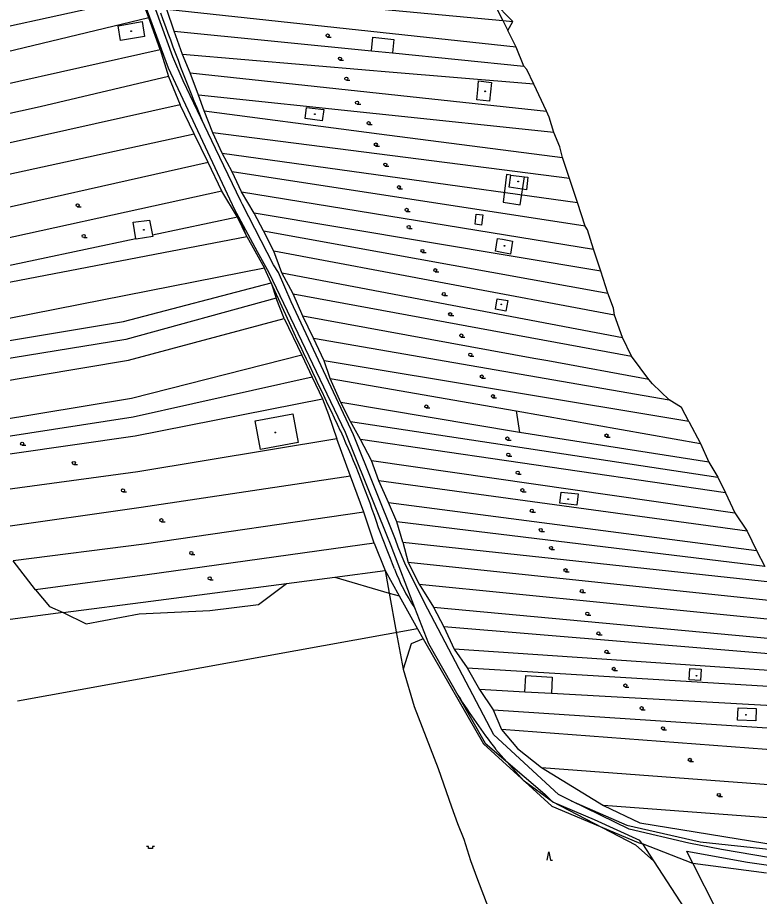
# Model space of a CAD drawing. Extents: x -596024 to -594475, y -1163820 to -1161957.
# Drawn here: x -595721.4 to -595541, y -1163393.4 to -1163179.9 of the extents above; entities that cross this region are included whole.
import ezdxf

# ---------------------------------------------------------------- set-up
doc = ezdxf.new("R2010")
doc.units = 0
for name, color, linetype in [('Level 11', 7, 'Continuous'), ('Level 35', 7, 'Continuous'), ('Level 36', 7, 'Continuous'), ('Level 39', 7, 'Continuous'), ('Level 51', 7, 'Continuous'), ('Level 52', 7, 'Continuous'), ('Level 54', 7, 'Continuous')]:
    doc.layers.add(name, color=color, linetype=linetype)

msp = doc.modelspace()

# ---------------------------------------------------------------- linework, layer by layer
at = {"layer": 'Level 11'}
for points in [[(-595635.32, -1163187.93), (-595635, -1163184.65), (-595629.93, -1163185.15), (-595630.26, -1163188.43)], [(-595601.46, -1163218.12), (-595602.49, -1163217.98), (-595603.33, -1163224.75), (-595599.16, -1163225.36), (-595598.16, -1163218.56)], [(-595665.63, -1163233.08), (-595667.68, -1163228.31)], [(-595654.89, -1163254.97), (-595659.73, -1163244.35)], [(-595624.14, -1163328.42), (-595721.38, -1163346.03)], [(-595598.06, -1163343.77), (-595597.84, -1163339.77), (-595591.38, -1163340.13), (-595591.6, -1163344.12)], [(-595566.79, -1163384.8), (-595571.03, -1163380.96), (-595591.32, -1163370.43), (-595598.18, -1163365.45), (-595605.17, -1163357.62)]]:
    msp.add_lwpolyline(points, dxfattribs=at)
for centre, radius, start, end in [((-595225.01, -1163015.1), 489.75, 199.5121, 202.8055), ((-612066.48, -1171062.81), 18174.23, 25.354193, 25.442837), ((-595849.56, -1163374.98), 227.35, 18.2283, 24.5902), ((-596090.25, -1163487.07), 492.01, 20.6114, 21.862), ((-595589.39, -1163298.88), 43.03, 200.3837, 214.492), ((-595472.93, -1163255.11), 167.32, 212.3035, 217.7804)]:
    msp.add_arc(centre, radius, start, end, dxfattribs=at)
at = {"layer": 'Level 35'}
msp.add_lwpolyline([(-595688.05, -1163381.33), (-595688.55, -1163381.33), (-595688.55, -1163381.83), (-595689.55, -1163381.83), (-595689.55, -1163381.33), (-595690.05, -1163381.33)], dxfattribs=at)
at = {"layer": 'Level 36'}
for p, q in [((-595646.01, -1163184.59), (-595645.14, -1163184.59)), ((-595643, -1163190.2), (-595642.12, -1163190.2)), ((-595641.44, -1163195.07), (-595640.57, -1163195.07)), ((-595638.84, -1163200.89), (-595637.96, -1163200.89)), ((-595636.04, -1163205.88), (-595635.16, -1163205.88)), ((-595634.27, -1163211.07), (-595633.39, -1163211.07)), ((-595631.99, -1163215.95), (-595631.11, -1163215.95)), ((-595628.67, -1163221.45), (-595627.8, -1163221.45)), ((-595706.77, -1163225.84), (-595705.89, -1163225.84)), ((-595626.8, -1163226.96), (-595625.93, -1163226.96)), ((-595626.28, -1163231.11), (-595625.41, -1163231.11)), ((-595705.31, -1163233.32), (-595704.43, -1163233.32)), ((-595622.95, -1163236.93), (-595622.07, -1163236.93)), ((-595619.84, -1163241.61), (-595618.96, -1163241.61)), ((-595617.76, -1163247.43), (-595616.89, -1163247.43)), ((-595616.2, -1163252.3), (-595615.32, -1163252.3)), ((-595613.5, -1163257.5), (-595612.62, -1163257.5)), ((-595611.32, -1163262.18), (-595610.45, -1163262.18)), ((-595608.52, -1163267.46), (-595607.64, -1163267.46)), ((-595605.82, -1163272.25), (-595604.95, -1163272.25)), ((-595622.02, -1163274.73), (-595621.14, -1163274.73)), ((-595578.19, -1163281.8), (-595577.32, -1163281.8)), ((-595720.27, -1163283.8), (-595719.39, -1163283.8)), ((-595602.29, -1163282.52), (-595601.41, -1163282.52)), ((-595602.08, -1163286.48), (-595601.2, -1163286.48)), ((-595707.7, -1163288.46), (-595706.82, -1163288.46)), ((-595599.79, -1163290.84), (-595598.91, -1163290.84)), ((-595695.76, -1163295.11), (-595694.89, -1163295.11)), ((-595598.65, -1163295.09), (-595597.77, -1163295.09)), ((-595596.37, -1163300.07), (-595595.5, -1163300.07)), ((-595686.41, -1163302.39), (-595685.53, -1163302.39)), ((-595594.18, -1163304.75), (-595593.3, -1163304.75)), ((-595591.69, -1163309.11), (-595590.82, -1163309.11)), ((-595679.14, -1163310.38), (-595678.27, -1163310.38)), ((-595588.16, -1163314.52), (-595587.28, -1163314.52)), ((-595674.67, -1163316.5), (-595673.8, -1163316.5)), ((-595584.21, -1163319.61), (-595583.34, -1163319.61)), ((-595582.86, -1163325.11), (-595581.98, -1163325.11)), ((-595580.16, -1163329.89), (-595579.28, -1163329.89)), ((-595578.19, -1163334.36), (-595577.32, -1163334.36)), ((-595576.43, -1163338.5), (-595575.55, -1163338.5)), ((-595573.62, -1163342.55), (-595572.75, -1163342.55)), ((-595569.67, -1163348.07), (-595568.8, -1163348.07)), ((-595564.48, -1163352.95), (-595563.61, -1163352.95)), ((-595557.94, -1163360.62), (-595557.07, -1163360.62)), ((-595550.88, -1163369.14), (-595550, -1163369.14))]:
    msp.add_line(p, q, dxfattribs=at)
msp.add_lwpolyline([(-595592.59, -1163384.6), (-595592.21, -1163382.6), (-595591.84, -1163384.6), (-595591.34, -1163384.6)], dxfattribs=at)
for centre in [(-595646.01, -1163184.21), (-595643, -1163189.82), (-595641.44, -1163194.7), (-595638.84, -1163200.52), (-595636.04, -1163205.5), (-595634.27, -1163210.7), (-595631.99, -1163215.58), (-595628.67, -1163221.08), (-595706.77, -1163225.46), (-595626.8, -1163226.59), (-595626.28, -1163230.74), (-595705.31, -1163232.94), (-595622.95, -1163236.56), (-595619.84, -1163241.23), (-595617.76, -1163247.05), (-595616.2, -1163251.93), (-595613.5, -1163257.12), (-595611.32, -1163261.8), (-595608.52, -1163267.09), (-595605.82, -1163271.87), (-595622.02, -1163274.36), (-595602.29, -1163282.15), (-595578.19, -1163281.42), (-595720.27, -1163283.42), (-595602.08, -1163286.1), (-595707.7, -1163288.09), (-595599.79, -1163290.46), (-595695.76, -1163294.74), (-595598.65, -1163294.72), (-595596.37, -1163299.7), (-595686.41, -1163302.01), (-595594.18, -1163304.38), (-595679.14, -1163310), (-595591.69, -1163308.74), (-595588.16, -1163314.14), (-595674.67, -1163316.13), (-595584.21, -1163319.23), (-595582.86, -1163324.73), (-595580.16, -1163329.51), (-595578.19, -1163333.98), (-595576.43, -1163338.13), (-595573.62, -1163342.18), (-595569.67, -1163347.69), (-595564.48, -1163352.57), (-595557.94, -1163360.25), (-595550.88, -1163368.77)]:
    msp.add_circle(centre, 0.375, dxfattribs=at)
at = {"layer": 'Level 39'}
for centre, radius in [((-595693.77, -1163183.17), 0.09), ((-595693.77, -1163183.17), 0.0398), ((-595607.71, -1163197.78), 0.09), ((-595607.71, -1163197.78), 0.0398), ((-595649.1, -1163203.35), 0.09), ((-595649.1, -1163203.35), 0.0398), ((-595599.68, -1163219.69), 0.09), ((-595599.68, -1163219.69), 0.0398), ((-595690.67, -1163231.45), 0.09), ((-595690.67, -1163231.45), 0.0398), ((-595603.01, -1163235.31), 0.09), ((-595603.01, -1163235.31), 0.0398), ((-595603.77, -1163249.56), 0.09), ((-595603.77, -1163249.56), 0.0398), ((-595658.72, -1163280.71), 0.09), ((-595658.72, -1163280.71), 0.0398), ((-595587.54, -1163296.89), 0.09), ((-595587.54, -1163296.89), 0.0398), ((-595556.32, -1163339.81), 0.09), ((-595556.32, -1163339.81), 0.0398), ((-595544.3, -1163349.31), 0.09), ((-595544.3, -1163349.31), 0.0398)]:
    msp.add_circle(centre, radius, dxfattribs=at)
at = {"layer": 'Level 51'}
for points in [[(-595686.83, -1163172.82), (-595649.19, -1163176.32), (-595639.01, -1163177.27), (-595603.37, -1163180.58)], [(-595775.15, -1163191.94), (-595746.26, -1163186.9), (-595691.33, -1163174.78)], [(-595689.49, -1163179.9), (-595691.33, -1163174.78)], [(-595601.01, -1163180.8), (-595605.75, -1163175.97)], [(-595683.29, -1163183.13), (-595685.12, -1163177.89)], [(-595600.19, -1163187.08), (-595685.12, -1163177.89)], [(-595689.49, -1163179.9), (-595745.79, -1163193.43), (-595780.1, -1163199.3), (-595788.73, -1163200.93)], [(-595686.71, -1163187.64), (-595689.49, -1163179.9)], [(-595603.37, -1163180.58), (-595601.01, -1163180.8)], [(-595602.19, -1163183.01), (-595601.01, -1163180.8)], [(-595681.3, -1163188.87), (-595683.29, -1163183.13)], [(-595683.29, -1163183.13), (-595635.32, -1163187.93), (-595630.26, -1163188.43), (-595598.29, -1163191.63)], [(-595600.19, -1163187.08), (-595602.19, -1163183.01)], [(-595803.97, -1163210.73), (-595779.29, -1163207.13), (-595745.41, -1163200.72), (-595686.71, -1163187.64)], [(-595686.71, -1163187.64), (-595684.65, -1163194.14)], [(-595598.29, -1163191.63), (-595600.19, -1163187.08)], [(-595679.42, -1163193.3), (-595681.3, -1163188.87)], [(-595595.87, -1163196.08), (-595631.98, -1163193.03), (-595635.83, -1163192.71), (-595681.3, -1163188.87)], [(-595595.87, -1163196.08), (-595597.57, -1163192.49), (-595598.29, -1163191.63)], [(-595684.65, -1163194.14), (-595715.88, -1163201.56), (-595744.66, -1163207.83), (-595778.51, -1163214.09), (-595803.46, -1163217.25), (-595813.11, -1163217.06)], [(-595684.65, -1163194.14), (-595681.87, -1163201.08)], [(-595677.43, -1163198.7), (-595679.42, -1163193.3)], [(-595679.42, -1163193.3), (-595592.81, -1163202.58)], [(-595592.81, -1163202.58), (-595595.87, -1163196.08)], [(-595675.99, -1163202.55), (-595677.43, -1163198.7)], [(-595590.97, -1163207.82), (-595677.43, -1163198.7)], [(-595681.87, -1163201.08), (-595743.92, -1163214.93), (-595777.72, -1163221.04), (-595779.31, -1163221.24)], [(-595678.46, -1163208.15), (-595681.87, -1163201.08)], [(-595673.91, -1163207.9), (-595675.99, -1163202.55)], [(-595675.99, -1163202.55), (-595636.58, -1163207.68), (-595633.46, -1163208.09), (-595588.93, -1163213.88)], [(-595590.97, -1163207.82), (-595592.11, -1163204.07), (-595592.81, -1163202.58)], [(-595778.15, -1163228.18), (-595776.87, -1163228.06), (-595742.94, -1163222.14), (-595678.46, -1163208.15)], [(-595675.06, -1163215.07), (-595678.46, -1163208.15)], [(-595587.19, -1163218.99), (-595673.91, -1163207.9)], [(-595671.63, -1163212.8), (-595673.91, -1163207.9)], [(-595589.56, -1163211.26), (-595590.97, -1163207.82)], [(-595588.93, -1163213.88), (-595589.56, -1163211.26)], [(-595671.63, -1163212.8), (-595585.26, -1163224.77)], [(-595669.24, -1163217.36), (-595671.63, -1163212.8)], [(-595587.19, -1163218.99), (-595588.93, -1163213.88)], [(-595675.06, -1163215.07), (-595739.19, -1163229.51)], [(-595671.73, -1163222.03), (-595675.06, -1163215.07)], [(-595666.92, -1163222.22), (-595669.24, -1163217.36)], [(-595583.38, -1163230.54), (-595669.24, -1163217.36)], [(-595585.26, -1163224.77), (-595587.19, -1163218.99)], [(-595671.73, -1163222.03), (-595738.99, -1163236.77)], [(-595667.91, -1163228.35), (-595671.73, -1163222.03)], [(-595666.92, -1163222.22), (-595581.35, -1163236.18)], [(-595663.83, -1163227.41), (-595666.92, -1163222.22)], [(-595583.38, -1163230.54), (-595585.26, -1163224.77)], [(-595667.91, -1163228.35), (-595688.59, -1163232.74)], [(-595665.63, -1163233.08), (-595667.91, -1163228.35)], [(-595579.6, -1163241.5), (-595663.83, -1163227.41)], [(-595661.6, -1163231.72), (-595663.83, -1163227.41)], [(-595581.35, -1163236.18), (-595582.85, -1163231.46), (-595583.38, -1163230.54)], [(-595919.85, -1163248.38), (-595826.47, -1163255.26), (-595799.73, -1163254.93), (-595774.4, -1163253.15), (-595741.25, -1163247.54), (-595665.63, -1163233.08)], [(-595665.63, -1163233.08), (-595661.36, -1163240.73)], [(-595659.11, -1163236.59), (-595661.6, -1163231.72)], [(-595661.6, -1163231.72), (-595577.89, -1163246.83)], [(-595692.59, -1163233.59), (-595741.65, -1163244.01), (-595747.69, -1163244.89)], [(-595657.13, -1163241.93), (-595659.11, -1163236.59)], [(-595576.23, -1163252.16), (-595659.11, -1163236.59)], [(-595579.6, -1163241.5), (-595581.35, -1163236.18)], [(-595661.36, -1163240.73), (-595740.36, -1163256.28), (-595773.23, -1163261.51), (-595783.78, -1163262.15), (-595794.06, -1163262.77), (-595825.25, -1163264.65), (-595920.21, -1163258.97)], [(-595659.73, -1163244.35), (-595661.36, -1163240.73)], [(-595577.89, -1163246.83), (-595579.6, -1163241.5)], [(-595654.41, -1163246.96), (-595657.13, -1163241.93)], [(-595657.13, -1163241.93), (-595574.34, -1163257.62)], [(-595804.01, -1163268.25), (-595772.83, -1163266.06), (-595739.93, -1163261.11), (-595695.6, -1163253.73), (-595659.73, -1163244.35)], [(-595659.73, -1163244.35), (-595658.54, -1163248.02)], [(-595658.54, -1163248.02), (-595695.09, -1163258.13), (-595739.48, -1163265.3), (-595772.41, -1163270.66), (-595777.58, -1163271.05)], [(-595656.6, -1163252.96), (-595658.54, -1163248.02)], [(-595652, -1163252.4), (-595654.41, -1163246.96)], [(-595654.41, -1163246.96), (-595572.12, -1163262.14)], [(-595576.23, -1163252.16), (-595576.47, -1163250.5), (-595577.89, -1163246.83)], [(-595574.34, -1163257.62), (-595576.23, -1163252.16)], [(-595776.9, -1163275.6), (-595738.91, -1163270.6), (-595694.38, -1163263.11), (-595656.6, -1163252.96)], [(-595656.6, -1163252.96), (-595652.29, -1163261.91)], [(-595649.43, -1163257.78), (-595652, -1163252.4)], [(-595567.89, -1163267.83), (-595592.48, -1163263.32), (-595595.88, -1163262.7), (-595652, -1163252.4)], [(-595646.85, -1163263.29), (-595649.43, -1163257.78)], [(-595649.43, -1163257.78), (-595563, -1163272.79)], [(-595572.12, -1163262.14), (-595574.34, -1163257.62)], [(-595652.29, -1163261.91), (-595693.66, -1163272.41), (-595738.31, -1163279.77), (-595771.03, -1163284.16)], [(-595652.29, -1163261.91), (-595649.76, -1163267.23)], [(-595567.89, -1163267.83), (-595572.12, -1163262.14)], [(-595558.16, -1163277.99), (-595646.85, -1163263.29)], [(-595645.38, -1163267.56), (-595646.85, -1163263.29)], [(-595649.76, -1163267.23), (-595693.24, -1163276.98), (-595737.87, -1163283.82), (-595772.87, -1163288.86), (-595791.01, -1163290.53)], [(-595649.76, -1163267.23), (-595647.23, -1163272.55)], [(-595642.78, -1163273.37), (-595645.38, -1163267.56)], [(-595645.38, -1163267.56), (-595600.18, -1163275.46)], [(-595566.98, -1163268.91), (-595567.89, -1163267.83)], [(-595566.98, -1163268.91), (-595563, -1163272.79)], [(-595759.43, -1163291.29), (-595737.43, -1163287.87), (-595692.82, -1163281.54), (-595647.23, -1163272.55)], [(-595647.23, -1163272.55), (-595645.78, -1163276.33), (-595643.76, -1163282.23)], [(-595599.35, -1163280.73), (-595642.78, -1163273.37)], [(-595640.46, -1163278.03), (-595642.78, -1163273.37)], [(-595558.16, -1163277.99), (-595559.98, -1163274.59), (-595563, -1163272.79)], [(-595600.18, -1163275.46), (-595555.36, -1163283.38)], [(-595600.18, -1163275.46), (-595599.35, -1163280.73)], [(-595638.03, -1163282.43), (-595640.46, -1163278.03)], [(-595640.46, -1163278.03), (-595551.15, -1163291.58)], [(-595558.16, -1163277.99), (-595555.36, -1163283.38)], [(-595643.76, -1163282.23), (-595692.14, -1163290.25), (-595737.03, -1163296.33), (-595754.44, -1163298.96)], [(-595640.41, -1163291.29), (-595643.76, -1163282.23)], [(-595553.29, -1163287.88), (-595599.35, -1163280.73)], [(-595635.33, -1163287.47), (-595638.03, -1163282.43)], [(-595549.25, -1163295.37), (-595638.03, -1163282.43)], [(-595555.36, -1163283.38), (-595553.29, -1163287.88)], [(-595633.52, -1163292.47), (-595635.33, -1163287.47)], [(-595635.33, -1163287.47), (-595547.02, -1163300.19)], [(-595553.29, -1163287.88), (-595551.15, -1163291.58)], [(-595640.41, -1163291.29), (-595691.35, -1163298.9), (-595726.64, -1163303.95)], [(-595637.21, -1163300.06), (-595640.41, -1163291.29)], [(-595631.17, -1163297.72), (-595633.52, -1163292.47)], [(-595543.97, -1163304.67), (-595633.52, -1163292.47)], [(-595551.15, -1163291.58), (-595549.25, -1163295.37)], [(-595549.25, -1163295.37), (-595547.02, -1163300.19)], [(-595631.17, -1163297.72), (-595541.71, -1163309.39)], [(-595629.18, -1163302.43), (-595631.17, -1163297.72)], [(-595637.21, -1163300.06), (-595690.62, -1163307.84), (-595722.45, -1163311.9)], [(-595634.65, -1163307.58), (-595637.21, -1163300.06)], [(-595547.02, -1163300.19), (-595543.97, -1163304.67)], [(-595627.73, -1163307.34), (-595629.18, -1163302.43)], [(-595539.69, -1163313.25), (-595629.18, -1163302.43)], [(-595543.97, -1163304.67), (-595541.71, -1163309.39)], [(-595634.65, -1163307.58), (-595689.86, -1163315.27), (-595717, -1163318.9)], [(-595634.65, -1163307.58), (-595631.99, -1163314.26)], [(-595627.73, -1163307.34), (-595626.38, -1163312.31)], [(-595627.73, -1163307.34), (-595537.56, -1163317.08)], [(-595541.71, -1163309.39), (-595539.69, -1163313.25)], [(-595717, -1163318.9), (-595722.45, -1163311.9)], [(-595644.21, -1163315.87), (-595631.99, -1163314.26)], [(-595631.99, -1163314.26), (-595631.02, -1163319.71)], [(-595631.99, -1163314.26), (-595628.57, -1163320.42)], [(-595626.38, -1163312.31), (-595623.76, -1163317.53)], [(-595534.96, -1163321.93), (-595626.38, -1163312.31)], [(-595656.01, -1163317.4), (-595644.21, -1163315.87)], [(-595710.29, -1163324.45), (-595689.01, -1163321.66), (-595656.01, -1163317.4)], [(-595623.76, -1163317.53), (-595532.62, -1163326.66)], [(-595623.76, -1163317.53), (-595620.3, -1163323.15)], [(-595717, -1163318.9), (-595713.61, -1163322.98), (-595710.29, -1163324.45)], [(-595631.02, -1163319.71), (-595629.34, -1163329.14)], [(-595628.57, -1163320.42), (-595624.14, -1163328.42), (-595622.81, -1163330.82)], [(-595710.29, -1163324.45), (-595734.25, -1163327.58), (-595757.91, -1163330.91)], [(-595620.3, -1163323.15), (-595530.24, -1163331.46)], [(-595620.3, -1163323.15), (-595617.76, -1163327.92)], [(-595629.34, -1163329.14), (-595627.63, -1163338.19)], [(-595527.99, -1163335.37), (-595617.76, -1163327.92)], [(-595617.76, -1163327.92), (-595615.23, -1163333.35)], [(-595622.81, -1163330.82), (-595622.47, -1163331.43), (-595608.09, -1163356.36), (-595591.53, -1163371.55), (-595570.47, -1163380.31), (-595569.47, -1163380.7)], [(-595525.5, -1163339.41), (-595615.23, -1163333.35)], [(-595615.23, -1163333.35), (-595612.09, -1163337.92)], [(-595627.63, -1163338.19), (-595624.92, -1163347.31)], [(-595612.09, -1163337.92), (-595609.04, -1163343.16)], [(-595612.09, -1163337.92), (-595522.91, -1163343.35)], [(-595609.04, -1163343.16), (-595605.78, -1163348.11)], [(-595520.38, -1163348.06), (-595591.6, -1163344.12), (-595598.06, -1163343.77), (-595609.04, -1163343.16)], [(-595624.92, -1163347.31), (-595619.16, -1163362.35)], [(-595605.78, -1163348.11), (-595516.96, -1163353.94)], [(-595605.78, -1163348.11), (-595603.75, -1163352.89)], [(-595603.75, -1163352.89), (-595599.87, -1163357.47), (-595593.99, -1163362.13)], [(-595513.54, -1163359.67), (-595603.75, -1163352.89)], [(-595619.16, -1163362.35), (-595615.88, -1163371.68)], [(-595593.99, -1163362.13), (-595578.89, -1163371.39)], [(-595593.99, -1163362.13), (-595508.46, -1163368.49)], [(-595615.88, -1163371.68), (-595614.46, -1163375.76)], [(-595578.89, -1163371.39), (-595570.13, -1163375.53), (-595522.75, -1163383.22), (-595489.45, -1163400.31)], [(-595503.37, -1163377.01), (-595578.89, -1163371.39)], [(-595614.46, -1163375.76), (-595612.85, -1163379.57)], [(-595612.85, -1163379.57), (-595611.3, -1163384.71)], [(-595557.23, -1163385.42), (-595569.47, -1163380.7)], [(-595611.3, -1163384.71), (-595609.55, -1163389.32)], [(-595539.32, -1163387.81), (-595557.23, -1163385.42)], [(-595557.23, -1163385.42), (-595551.6, -1163396.46), (-595545.86, -1163402.14)], [(-595609.55, -1163389.32), (-595605.97, -1163398.63)]]:
    msp.add_lwpolyline(points, dxfattribs=at)
at = {"layer": 'Level 52'}
for points in [[(-595696.91, -1163181.87), (-595691.11, -1163180.83)], [(-595691.11, -1163180.83), (-595690.49, -1163184.45)], [(-595696.34, -1163185.43), (-595696.91, -1163181.87)], [(-595690.49, -1163184.45), (-595696.34, -1163185.43)], [(-595609.52, -1163197.42), (-595609.32, -1163195.22)], [(-595609.32, -1163195.22), (-595606.14, -1163195.61)], [(-595606.14, -1163195.61), (-595606.61, -1163200.2)], [(-595609.75, -1163199.85), (-595609.52, -1163197.42)], [(-595606.61, -1163200.2), (-595609.75, -1163199.85)], [(-595651.47, -1163204.4), (-595651.13, -1163201.68)], [(-595651.13, -1163201.68), (-595646.96, -1163202.22)], [(-595646.96, -1163202.22), (-595647.3, -1163204.93)], [(-595647.3, -1163204.93), (-595651.47, -1163204.4)], [(-595601.83, -1163221.1), (-595601.46, -1163218.12)], [(-595601.46, -1163218.12), (-595598.16, -1163218.56), (-595597.3, -1163218.68)], [(-595597.3, -1163218.68), (-595597.68, -1163221.71)], [(-595597.68, -1163221.71), (-595601.83, -1163221.1)], [(-595693.24, -1163229.59), (-595689.3, -1163229.07)], [(-595692.59, -1163233.59), (-595693.24, -1163229.59)], [(-595689.3, -1163229.07), (-595688.59, -1163232.74)], [(-595688.53, -1163233.1), (-595692.56, -1163233.73)], [(-595688.59, -1163232.74), (-595688.53, -1163233.1)], [(-595692.56, -1163233.73), (-595692.59, -1163233.59)], [(-595605.22, -1163236.62), (-595604.7, -1163233.51)], [(-595604.7, -1163233.51), (-595603.49, -1163233.74)], [(-595603.49, -1163233.74), (-595601.02, -1163234.22)], [(-595601.02, -1163234.22), (-595601.54, -1163237.33)], [(-595604.09, -1163236.84), (-595605.22, -1163236.62)], [(-595601.54, -1163237.33), (-595604.09, -1163236.84)], [(-595605.17, -1163250.75), (-595604.79, -1163248.21)], [(-595604.79, -1163248.21), (-595602.16, -1163248.6)], [(-595602.16, -1163248.6), (-595602.68, -1163251.21)], [(-595602.68, -1163251.21), (-595605.17, -1163250.75)], [(-595663.61, -1163277.84), (-595654.42, -1163276.16)], [(-595662.34, -1163284.8), (-595663.61, -1163277.84)], [(-595654.42, -1163276.16), (-595653.15, -1163283.12)], [(-595653.15, -1163283.12), (-595662.34, -1163284.8)], [(-595589.56, -1163297.9), (-595589.24, -1163295.16)], [(-595589.24, -1163295.16), (-595585.1, -1163295.64)], [(-595585.1, -1163295.64), (-595585.41, -1163298.38)], [(-595585.41, -1163298.38), (-595589.56, -1163297.9)], [(-595558.09, -1163340.81), (-595557.93, -1163338.09)], [(-595557.93, -1163338.09), (-595555.2, -1163338.25)], [(-595555.2, -1163338.25), (-595555.36, -1163340.96)], [(-595555.36, -1163340.96), (-595558.09, -1163340.81)], [(-595546.34, -1163350.6), (-595546.22, -1163347.6)], [(-595546.22, -1163347.6), (-595541.78, -1163347.77)], [(-595541.78, -1163347.77), (-595541.89, -1163350.76)], [(-595541.89, -1163350.76), (-595546.34, -1163350.6)]]:
    msp.add_lwpolyline(points, dxfattribs=at)
at = {"layer": 'Level 54'}
for points in [[(-595701.82, -1163145.84), (-595684.79, -1163192.09)], [(-595683.61, -1163189.41), (-595699.47, -1163145.69)], [(-595605.75, -1163175.97), (-595603.37, -1163180.58)], [(-595603.37, -1163180.58), (-595602.19, -1163183.01)], [(-595681.16, -1163195.26), (-595683.61, -1163189.41)], [(-595684.79, -1163192.09), (-595668.66, -1163226.5)], [(-595676.48, -1163204.93), (-595675.93, -1163206.07), (-595681.16, -1163195.26)], [(-595673.22, -1163211.71), (-595675.93, -1163206.07)], [(-595667.09, -1163224.5), (-595673.22, -1163211.71)], [(-595666.7, -1163225.25), (-595667.09, -1163224.5)], [(-595668.66, -1163226.5), (-595667.68, -1163228.31), (-595663.14, -1163236.67)], [(-595659.13, -1163239.97), (-595666.7, -1163225.25)], [(-595610.1, -1163230.09), (-595609.88, -1163227.67)], [(-595609.88, -1163227.67), (-595608.23, -1163227.81)], [(-595608.23, -1163227.81), (-595608.56, -1163230.3)], [(-595608.56, -1163230.3), (-595610.1, -1163230.09)], [(-595663.14, -1163236.67), (-595660.28, -1163241.8)], [(-595657.93, -1163241.8), (-595659.13, -1163239.97)], [(-595660.28, -1163241.8), (-595641.76, -1163280.59)], [(-595654.84, -1163248.91), (-595657.93, -1163241.8)], [(-595639.7, -1163281.28), (-595654.84, -1163248.91)], [(-595641.76, -1163280.59), (-595631.68, -1163305.53)], [(-595629.51, -1163306.71), (-595639.7, -1163281.28)], [(-595631.68, -1163305.53), (-595630.65, -1163308.17)], [(-595628.82, -1163308.54), (-595629.51, -1163306.71)], [(-595630.65, -1163308.17), (-595624.86, -1163323.26), (-595621.51, -1163331.97)], [(-595627.1, -1163312.86), (-595628.82, -1163308.54)], [(-595621.62, -1163323.62), (-595627.1, -1163312.86)], [(-595644.21, -1163315.87), (-595631.02, -1163319.71)], [(-595662.82, -1163322.52), (-595656.01, -1163317.4)], [(-595631.02, -1163319.71), (-595628.57, -1163320.42)], [(-595674.6, -1163323.96), (-595662.82, -1163322.52)], [(-595710.29, -1163324.45), (-595704.74, -1163327.21)], [(-595704.74, -1163327.21), (-595691.78, -1163324.74)], [(-595691.78, -1163324.74), (-595674.6, -1163323.96)], [(-595605.62, -1163354.21), (-595621.62, -1163323.62)], [(-595622.81, -1163330.82), (-595625.69, -1163332.04)], [(-595625.69, -1163332.04), (-595627.63, -1163338.19)], [(-595621.51, -1163331.97), (-595614.35, -1163344.53), (-595607.71, -1163356.18)], [(-595589.83, -1163368.71), (-595605.62, -1163354.21)], [(-595607.71, -1163356.18), (-595593.23, -1163368.63)], [(-595593.23, -1163368.63), (-595591.32, -1163370.43)], [(-595586.81, -1163370.19), (-595589.83, -1163368.71)], [(-595591.32, -1163370.43), (-595581.23, -1163374.78)], [(-595572.65, -1163377.13), (-595586.81, -1163370.19)], [(-595586.81, -1163370.19), (-595573.23, -1163376.1)], [(-595581.23, -1163374.78), (-595570.15, -1163379.81)], [(-595573.23, -1163376.1), (-595555.44, -1163380.19)], [(-595558.16, -1163380.53), (-595572.65, -1163377.13)], [(-595569.47, -1163380.7), (-595569.61, -1163380.48), (-595570.15, -1163379.81)], [(-595555.44, -1163380.19), (-595538.04, -1163382.07)], [(-595569.47, -1163380.7), (-595566.79, -1163384.8), (-595559.2, -1163396.41)], [(-595557.23, -1163385.42), (-595558.67, -1163382.47)], [(-595558.67, -1163382.47), (-595543.89, -1163385.11)], [(-595550.24, -1163382.04), (-595558.16, -1163380.53)], [(-595538.35, -1163384.05), (-595550.24, -1163382.04)], [(-595543.89, -1163385.11), (-595538.83, -1163385.83)]]:
    msp.add_lwpolyline(points, dxfattribs=at)

doc.saveas('drawing.dxf')
